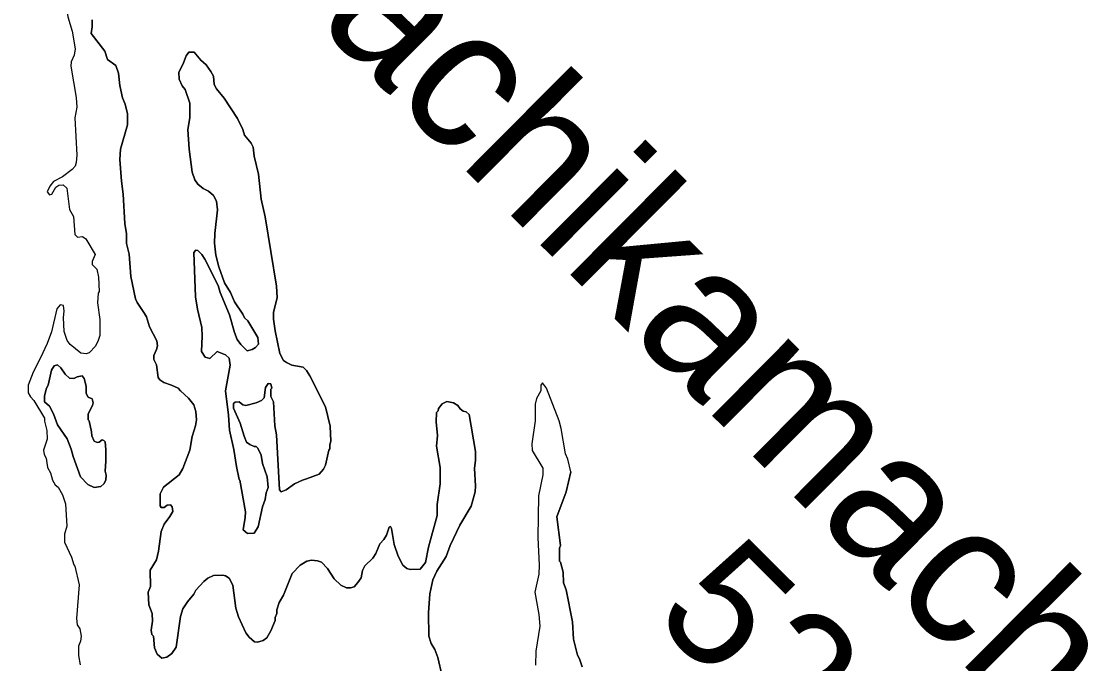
# Model space of a CAD drawing. Extents: x 642515 to 647219, y 6080136 to 6084356.
# Drawn here: x 645069.94 to 645112.75, y 6080985.89 to 6081011.65 of the extents above; entities that cross this region are included whole.
import ezdxf

# ---------------------------------------------------------------- set-up
doc = ezdxf.new("R2010")
doc.units = 0
doc.layers.add('Level 63', color=7, linetype='Continuous')

msp = doc.modelspace()

# ---------------------------------------------------------------- linework, layer by layer
at = {"layer": 'Level 63'}
for points in [[(645071.72, 6081015.23), (645071.56, 6081015.11), (645071.52, 6081014.92), (645071.58, 6081013.71), (645071.63, 6081013.32), (645071.74, 6081012.2), (645071.8, 6081011.83), (645071.97, 6081011.26), (645072.1, 6081010.55), (645072.06, 6081010.3), (645071.94, 6081010.03), (645071.92, 6081009.86), (645072.13, 6081008.6), (645072.16, 6081008.21), (645072.08, 6081007.78), (645072.16, 6081006.29), (645072.13, 6081005.99), (645072.09, 6081005.85), (645071.98, 6081005.71), (645071.58, 6081005.42), (645071.22, 6081005.23), (645071.08, 6081005.04), (645070.97, 6081004.82)], [(645071.8, 6081011.83), (645071.97, 6081011.26), (645072.1, 6081010.55), (645072.06, 6081010.3), (645071.94, 6081010.03), (645071.92, 6081009.86), (645072.13, 6081008.6), (645072.16, 6081008.21), (645072.08, 6081007.78), (645072.16, 6081006.29), (645072.13, 6081005.99), (645072.09, 6081005.85), (645071.98, 6081005.71), (645071.58, 6081005.42), (645071.22, 6081005.23), (645071.08, 6081005.04), (645070.97, 6081004.82), (645071.06, 6081004.7), (645071.16, 6081004.72), (645071.32, 6081005.01), (645071.44, 6081005.09), (645071.61, 6081005.1), (645071.76, 6081004.96), (645071.87, 6081004.11), (645072.03, 6081003.83), (645072.08, 6081003.1), (645072.19, 6081003), (645072.39, 6081003.02), (645072.52, 6081002.93), (645072.9, 6081002.3), (645072.77, 6081002.02), (645072.77, 6081001.9), (645072.96, 6081001.72), (645073.03, 6081001.4), (645073.06, 6081000.82), (645073.02, 6081000.76), (645072.99, 6081000.37), (645073.08, 6080999.7), (645073.09, 6080999.06), (645073.02, 6080998.85), (645072.91, 6080998.63)], [(645072.77, 6081011.72), (645072.77, 6081011.43), (645072.74, 6081011.17), (645073.29, 6081010.46), (645073.39, 6081010.13), (645073.72, 6081009.89), (645073.83, 6081009.58), (645073.89, 6081009.08), (645073.99, 6081008.59), (645074.1, 6081008.34), (645074.2, 6081007.94), (645074.2, 6081007.5), (645073.91, 6081006.53), (645073.89, 6081006.12), (645073.95, 6081005.25), (645074.02, 6081004.73), (645074.08, 6081003.55), (645074.16, 6081003.13), (645074.16, 6081002.74), (645074.26, 6081002.32), (645074.33, 6081001.42), (645074.51, 6081000.52), (645074.58, 6081000.38), (645074.88, 6080999.94), (645074.95, 6080999.81), (645075.07, 6080999.4), (645075.37, 6080998.84), (645075.4, 6080998.64), (645075.36, 6080998.49), (645075.25, 6080998.25), (645075.25, 6080998.09), (645075.36, 6080997.88), (645075.42, 6080997.37), (645075.49, 6080997.28), (645075.65, 6080997.17), (645075.96, 6080997.07), (645076.22, 6080996.94), (645076.32, 6080996.84)], [(645076.92, 6080995.43), (645076.96, 6080995.68), (645076.94, 6080996.01), (645076.85, 6080996.27), (645076.64, 6080996.54), (645076.32, 6080996.84), (645076.22, 6080996.94), (645075.96, 6080997.07), (645075.65, 6080997.17), (645075.49, 6080997.28), (645075.42, 6080997.37), (645075.36, 6080997.88), (645075.25, 6080998.09), (645075.25, 6080998.25), (645075.36, 6080998.49), (645075.4, 6080998.64), (645075.37, 6080998.84), (645075.07, 6080999.4), (645074.95, 6080999.81), (645074.88, 6080999.94), (645074.58, 6081000.38), (645074.51, 6081000.52), (645074.33, 6081001.42), (645074.26, 6081002.32), (645074.16, 6081002.74), (645074.16, 6081003.13), (645074.08, 6081003.55), (645074.02, 6081004.73), (645073.95, 6081005.25), (645073.89, 6081006.12), (645073.91, 6081006.53), (645074.2, 6081007.5), (645074.2, 6081007.94), (645074.1, 6081008.34), (645073.99, 6081008.59), (645073.89, 6081009.08), (645073.83, 6081009.58), (645073.72, 6081009.89), (645073.39, 6081010.13), (645073.29, 6081010.46), (645072.74, 6081011.17), (645072.77, 6081011.43), (645072.77, 6081011.72)], [(645077.31, 6080998.19), (645077.16, 6080998.42), (645077.19, 6080999.03), (645077.18, 6080999.38), (645077, 6081000.11), (645076.92, 6081000.6), (645076.86, 6081002.38), (645076.94, 6081002.48), (645077.01, 6081002.47), (645077.17, 6081002.31), (645077.3, 6081002.12), (645077.83, 6081001.06), (645077.91, 6081000.78), (645078.29, 6080999.88), (645078.49, 6080999.17), (645078.59, 6080998.89), (645078.74, 6080998.69), (645079, 6080998.44), (645079.2, 6080998.49), (645079.33, 6080998.58), (645079.45, 6080998.71), (645079.42, 6080998.97), (645079.02, 6080999.65), (645078.89, 6080999.77), (645078.82, 6080999.91), (645078.49, 6081000.41), (645078.32, 6081000.78), (645078.08, 6081001.17), (645077.86, 6081001.81), (645077.74, 6081002.28), (645077.68, 6081002.76), (645077.7, 6081003.15), (645077.81, 6081004.09), (645077.77, 6081004.45), (645077.64, 6081004.67), (645077.44, 6081004.85), (645077.23, 6081004.95), (645077.01, 6081005.13), (645076.9, 6081005.3), (645076.79, 6081005.61), (645076.67, 6081006.53), (645076.62, 6081007.32), (645076.69, 6081007.78), (645076.7, 6081008.38), (645076.51, 6081008.92), (645076.39, 6081009.07), (645076.27, 6081009.34), (645076.25, 6081009.61), (645076.44, 6081009.99), (645076.55, 6081010.27), (645076.66, 6081010.42), (645076.87, 6081010.42), (645077.14, 6081010.1), (645077.35, 6081009.91), (645077.54, 6081009.65), (645077.65, 6081009.46), (645077.67, 6081009.12), (645077.76, 6081008.95), (645078.07, 6081008.58), (645078.61, 6081007.76), (645078.82, 6081007.32), (645078.89, 6081007.09), (645079.16, 6081006.77), (645079.23, 6081006.61), (645079.27, 6081006.25), (645079.45, 6081005.53), (645079.56, 6081004.52), (645079.71, 6081003.81), (645080.17, 6081001.03), (645080.2, 6081000.58), (645080.05, 6080999.98), (645080.05, 6080999.71), (645080.12, 6080999.24), (645080.3, 6080998.34), (645080.45, 6080998.05), (645080.57, 6080997.97), (645080.78, 6080997.87), (645081.24, 6080997.78), (645081.37, 6080997.65), (645081.51, 6080997.44), (645082.14, 6080996.19), (645082.33, 6080995.42), (645082.35, 6080994.82), (645082.31, 6080994.67), (645082.31, 6080994.51), (645082.27, 6080994.46), (645082.13, 6080993.86), (645082.05, 6080993.69), (645081.88, 6080993.5), (645081.38, 6080993.31), (645081.21, 6080993.26), (645080.89, 6080993.1), (645080.56, 6080992.86), (645080.36, 6080992.79), (645080.29, 6080992.86), (645080.17, 6080995.07), (645080.11, 6080995.43), (645080.05, 6080996.4), (645079.94, 6080996.61), (645079.95, 6080996.9), (645079.99, 6080996.95)], [(645077.31, 6080998.19), (645077.49, 6080998.13), (645077.79, 6080998.41), (645078.12, 6080998.28), (645078.27, 6080998.14), (645078.31, 6080997.86), (645078.13, 6080996.83), (645078.25, 6080995.86), (645078.28, 6080995.26), (645078.46, 6080994.49), (645078.56, 6080993.8), (645078.67, 6080993.28), (645078.7, 6080993.25), (645078.93, 6080991.99), (645078.92, 6080991.75), (645078.84, 6080991.26), (645079.01, 6080991.11), (645079.28, 6080991.13), (645079.43, 6080991.38), (645079.61, 6080992.18), (645079.71, 6080992.48), (645079.75, 6080992.74), (645079.83, 6080992.96), (645079.8, 6080993.39), (645079.61, 6080993.92), (645079.56, 6080994.26), (645079.42, 6080994.54), (645079.35, 6080994.61), (645079.27, 6080994.61), (645079.1, 6080994.69), (645078.97, 6080994.78), (645078.87, 6080995.02), (645078.71, 6080995.54), (645078.44, 6080996.14), (645078.44, 6080996.33), (645078.51, 6080996.38), (645078.67, 6080996.39), (645078.82, 6080996.28), (645078.94, 6080996.25), (645079.36, 6080996.35), (645079.57, 6080996.45), (645079.67, 6080996.56), (645079.73, 6080996.97), (645079.84, 6080997.13), (645079.95, 6080997.12), (645079.99, 6080996.95), (645079.95, 6080996.9), (645079.94, 6080996.61), (645080.05, 6080996.4), (645080.11, 6080995.43), (645080.17, 6080995.07), (645080.29, 6080992.86), (645080.36, 6080992.79), (645080.56, 6080992.86), (645080.89, 6080993.1), (645081.21, 6080993.26), (645081.38, 6080993.31), (645081.88, 6080993.5), (645082.05, 6080993.69), (645082.13, 6080993.86), (645082.27, 6080994.46), (645082.31, 6080994.51), (645082.31, 6080994.67), (645082.35, 6080994.82), (645082.33, 6080995.42), (645082.14, 6080996.19), (645081.51, 6080997.44), (645081.37, 6080997.65), (645081.24, 6080997.78), (645080.78, 6080997.87), (645080.57, 6080997.97), (645080.45, 6080998.05), (645080.3, 6080998.34), (645080.12, 6080999.24), (645080.05, 6080999.71), (645080.05, 6080999.98), (645080.2, 6081000.58), (645080.17, 6081001.03), (645079.71, 6081003.81), (645079.56, 6081004.52), (645079.45, 6081005.53), (645079.27, 6081006.25), (645079.23, 6081006.61), (645079.16, 6081006.77), (645078.89, 6081007.09), (645078.82, 6081007.32), (645078.61, 6081007.76), (645078.07, 6081008.58), (645077.76, 6081008.95), (645077.67, 6081009.12), (645077.65, 6081009.46), (645077.54, 6081009.65), (645077.35, 6081009.91), (645077.14, 6081010.1), (645076.87, 6081010.42), (645076.66, 6081010.42), (645076.55, 6081010.27), (645076.44, 6081009.99), (645076.25, 6081009.61), (645076.27, 6081009.34), (645076.39, 6081009.07)], [(645076.39, 6081009.07), (645076.51, 6081008.92), (645076.7, 6081008.38), (645076.69, 6081007.78), (645076.62, 6081007.32), (645076.67, 6081006.53), (645076.79, 6081005.61), (645076.9, 6081005.3), (645077.01, 6081005.13), (645077.23, 6081004.95), (645077.44, 6081004.85), (645077.64, 6081004.67), (645077.77, 6081004.45), (645077.81, 6081004.09), (645077.7, 6081003.15), (645077.68, 6081002.76), (645077.74, 6081002.28), (645077.86, 6081001.81), (645078.08, 6081001.17), (645078.32, 6081000.78), (645078.49, 6081000.41), (645078.82, 6080999.91), (645078.89, 6080999.77), (645079.02, 6080999.65), (645079.42, 6080998.97), (645079.45, 6080998.71), (645079.33, 6080998.58), (645079.2, 6080998.49), (645079, 6080998.44), (645078.74, 6080998.69), (645078.59, 6080998.89), (645078.49, 6080999.17), (645078.29, 6080999.88), (645077.91, 6081000.78), (645077.83, 6081001.06), (645077.3, 6081002.12), (645077.17, 6081002.31), (645077.01, 6081002.47), (645076.94, 6081002.48), (645076.86, 6081002.38), (645076.92, 6081000.6), (645077, 6081000.11), (645077.18, 6080999.38), (645077.19, 6080999.03), (645077.16, 6080998.42), (645077.31, 6080998.19)], [(645070.97, 6081004.82), (645071.06, 6081004.7), (645071.16, 6081004.72), (645071.32, 6081005.01), (645071.44, 6081005.09), (645071.61, 6081005.1), (645071.76, 6081004.96), (645071.87, 6081004.11), (645072.03, 6081003.83), (645072.08, 6081003.1), (645072.19, 6081003), (645072.39, 6081003.02), (645072.52, 6081002.93), (645072.9, 6081002.3), (645072.77, 6081002.02), (645072.77, 6081001.9), (645072.96, 6081001.72), (645073.03, 6081001.4), (645073.06, 6081000.82), (645073.02, 6081000.76), (645072.99, 6081000.37), (645073.08, 6080999.7), (645073.09, 6080999.06), (645073.02, 6080998.85), (645072.91, 6080998.63), (645072.66, 6080998.36), (645072.54, 6080998.32), (645072.32, 6080998.35), (645071.89, 6080998.69), (645071.77, 6080998.86), (645071.65, 6080999.21), (645071.62, 6080999.78), (645071.65, 6081000.03), (645071.62, 6081000.26), (645071.49, 6081000.28), (645071.36, 6081000.13), (645071.14, 6080999.2), (645070.97, 6080998.74), (645070.71, 6080998.16), (645070.41, 6080997.59), (645070.21, 6080997.07), (645070.21, 6080996.76), (645070.3, 6080996.6), (645070.43, 6080996.45), (645070.86, 6080995.74), (645070.86, 6080995.62), (645070.96, 6080995.25), (645070.97, 6080994.9), (645070.82, 6080994.46), (645070.85, 6080994.28), (645070.93, 6080994.14), (645070.98, 6080993.76), (645071.11, 6080993.55), (645071.18, 6080993.26), (645071.29, 6080993.07), (645071.41, 6080992.97), (645071.59, 6080992.67), (645071.71, 6080992.3), (645071.76, 6080991.41), (645071.66, 6080991.09), (645071.66, 6080990.77), (645071.95, 6080990.17), (645072.04, 6080989.86), (645072.08, 6080989.81), (645072.25, 6080989.05), (645072.15, 6080987.71), (645072.18, 6080987.45), (645072.28, 6080987.29), (645072.34, 6080987), (645072.31, 6080986.79), (645072.23, 6080986.59), (645072.23, 6080986.22), (645072.3, 6080985.85)], [(645072.91, 6080998.63), (645072.66, 6080998.36), (645072.54, 6080998.32), (645072.32, 6080998.35), (645071.89, 6080998.69), (645071.77, 6080998.86), (645071.65, 6080999.21), (645071.62, 6080999.78), (645071.65, 6081000.03), (645071.62, 6081000.26), (645071.49, 6081000.28), (645071.36, 6081000.13), (645071.14, 6080999.2), (645070.97, 6080998.74), (645070.71, 6080998.16), (645070.41, 6080997.59), (645070.21, 6080997.07), (645070.21, 6080996.76), (645070.3, 6080996.6), (645070.43, 6080996.45), (645070.86, 6080995.74), (645070.86, 6080995.62), (645070.96, 6080995.25), (645070.97, 6080994.9), (645070.82, 6080994.46), (645070.85, 6080994.28), (645070.93, 6080994.14), (645070.98, 6080993.76), (645071.11, 6080993.55), (645071.18, 6080993.26), (645071.29, 6080993.07), (645071.41, 6080992.97), (645071.59, 6080992.67), (645071.71, 6080992.3), (645071.76, 6080991.41), (645071.66, 6080991.09), (645071.66, 6080990.77), (645071.95, 6080990.17), (645072.04, 6080989.86), (645072.08, 6080989.81), (645072.25, 6080989.05), (645072.15, 6080987.71), (645072.18, 6080987.45), (645072.28, 6080987.29), (645072.34, 6080987), (645072.31, 6080986.79), (645072.23, 6080986.59), (645072.23, 6080986.22), (645072.3, 6080985.85)], [(645079.99, 6080996.95), (645079.95, 6080997.12), (645079.84, 6080997.13), (645079.73, 6080996.97), (645079.67, 6080996.56), (645079.57, 6080996.45), (645079.36, 6080996.35), (645078.94, 6080996.25), (645078.82, 6080996.28), (645078.67, 6080996.39), (645078.51, 6080996.38), (645078.44, 6080996.33), (645078.44, 6080996.14), (645078.71, 6080995.54), (645078.87, 6080995.02), (645078.97, 6080994.78), (645079.1, 6080994.69), (645079.27, 6080994.61), (645079.35, 6080994.61), (645079.42, 6080994.54), (645079.56, 6080994.26), (645079.61, 6080993.92), (645079.8, 6080993.39), (645079.83, 6080992.96), (645079.75, 6080992.74), (645079.71, 6080992.48), (645079.61, 6080992.18), (645079.43, 6080991.38), (645079.28, 6080991.13), (645079.01, 6080991.11), (645078.84, 6080991.26), (645078.92, 6080991.75), (645078.93, 6080991.99), (645078.7, 6080993.25), (645078.67, 6080993.28), (645078.56, 6080993.8), (645078.46, 6080994.49), (645078.28, 6080995.26), (645078.25, 6080995.86), (645078.13, 6080996.83), (645078.31, 6080997.86), (645078.27, 6080998.14), (645078.12, 6080998.28), (645077.79, 6080998.41), (645077.49, 6080998.13), (645077.31, 6080998.19)], [(645072.37, 6080997.44), (645072.17, 6080997.4), (645072.04, 6080997.33), (645071.87, 6080997.34), (645071.69, 6080997.5), (645071.52, 6080997.76), (645071.38, 6080997.88), (645071.25, 6080997.84), (645071.14, 6080997.67), (645071.01, 6080997.06), (645070.95, 6080996.95), (645070.87, 6080996.64), (645070.86, 6080996.4), (645071.06, 6080996.22), (645071.22, 6080995.92), (645071.38, 6080995.47), (645071.77, 6080994.91), (645071.94, 6080994.5), (645072.01, 6080994.2), (645072.31, 6080993.39), (645072.6, 6080993.08), (645072.86, 6080992.96), (645073.12, 6080993), (645073.24, 6080993.1), (645073.32, 6080993.25), (645073.34, 6080993.45), (645073.3, 6080993.62), (645073.32, 6080994.02), (645073.33, 6080994.08), (645073.33, 6080994.48), (645073.3, 6080994.79), (645073.25, 6080994.85), (645073.18, 6080994.87), (645073.06, 6080994.78), (645072.97, 6080994.76), (645072.85, 6080994.82), (645072.76, 6080995.03), (645072.75, 6080995.19), (645072.65, 6080995.63), (645072.62, 6080995.68), (645072.61, 6080995.92), (645072.79, 6080996.25), (645072.81, 6080996.35), (645072.77, 6080996.52), (645072.61, 6080996.58), (645072.54, 6080996.73), (645072.53, 6080997.02), (645072.46, 6080997.33), (645072.37, 6080997.44)], [(645072.37, 6080997.44), (645072.46, 6080997.33), (645072.53, 6080997.02), (645072.54, 6080996.73), (645072.61, 6080996.58), (645072.77, 6080996.52), (645072.81, 6080996.35), (645072.79, 6080996.25), (645072.61, 6080995.92), (645072.62, 6080995.68), (645072.65, 6080995.63), (645072.75, 6080995.19), (645072.76, 6080995.03), (645072.85, 6080994.82), (645072.97, 6080994.76), (645073.06, 6080994.78), (645073.18, 6080994.87), (645073.25, 6080994.85), (645073.3, 6080994.79), (645073.33, 6080994.48), (645073.33, 6080994.08), (645073.32, 6080994.02), (645073.3, 6080993.62), (645073.34, 6080993.45), (645073.32, 6080993.25), (645073.24, 6080993.1), (645073.12, 6080993), (645072.86, 6080992.96), (645072.6, 6080993.08), (645072.31, 6080993.39), (645072.01, 6080994.2), (645071.94, 6080994.5), (645071.77, 6080994.91), (645071.38, 6080995.47), (645071.22, 6080995.92), (645071.06, 6080996.22), (645070.86, 6080996.4), (645070.87, 6080996.64), (645070.95, 6080996.95), (645071.01, 6080997.06), (645071.14, 6080997.67), (645071.25, 6080997.84), (645071.38, 6080997.88), (645071.52, 6080997.76), (645071.69, 6080997.5), (645071.87, 6080997.34), (645072.04, 6080997.33), (645072.17, 6080997.4), (645072.37, 6080997.44)], [(645091.98, 6080993.59), (645091.86, 6080994.09), (645091.76, 6080994.31), (645091.59, 6080995.32), (645091.51, 6080995.64), (645091, 6080996.95), (645090.84, 6080997.16), (645090.78, 6080997.06), (645090.78, 6080996.84), (645090.6, 6080996.53), (645090.55, 6080996.3), (645090.55, 6080995.63), (645090.41, 6080994.71), (645090.43, 6080994.44), (645090.85, 6080993.73), (645090.85, 6080993.47), (645090.68, 6080992.63), (645090.66, 6080990.96), (645090.71, 6080989.85), (645090.69, 6080989.49), (645090.54, 6080988.76), (645090.7, 6080987.87), (645090.73, 6080987.4), (645090.58, 6080986.39), (645090.56, 6080985.84)], [(645092.43, 6080985.77), (645092.33, 6080986.09), (645092.25, 6080986.23), (645092.08, 6080986.88), (645092.05, 6080987.57), (645091.79, 6080988.86), (645091.69, 6080989.13), (645091.67, 6080989.56), (645091.57, 6080989.96), (645091.53, 6080990.01), (645091.53, 6080990.53), (645091.56, 6080990.64), (645091.42, 6080991.78), (645091.79, 6080992.79), (645091.98, 6080993.59), (645091.86, 6080994.09), (645091.76, 6080994.31), (645091.59, 6080995.32), (645091.51, 6080995.64), (645091, 6080996.95), (645090.84, 6080997.16), (645090.78, 6080997.06), (645090.78, 6080996.84), (645090.6, 6080996.53), (645090.55, 6080996.3), (645090.55, 6080995.63), (645090.41, 6080994.71), (645090.43, 6080994.44), (645090.85, 6080993.73), (645090.85, 6080993.47), (645090.68, 6080992.63), (645090.66, 6080990.96), (645090.71, 6080989.85), (645090.69, 6080989.49), (645090.54, 6080988.76), (645090.7, 6080987.87), (645090.73, 6080987.4), (645090.58, 6080986.39), (645090.56, 6080985.84)], [(645076.32, 6080996.84), (645076.64, 6080996.54), (645076.85, 6080996.27), (645076.94, 6080996.01), (645076.96, 6080995.68), (645076.92, 6080995.43), (645076.79, 6080995.01), (645076.69, 6080994.46), (645076.41, 6080993.72), (645076.26, 6080993.47), (645075.64, 6080992.97), (645075.51, 6080992.71), (645075.5, 6080992.23), (645075.54, 6080992.16), (645075.66, 6080992.16), (645075.79, 6080992.25), (645075.92, 6080992.26), (645075.98, 6080992.19), (645076.01, 6080992), (645075.89, 6080991.8), (645075.66, 6080991.49), (645075.55, 6080991.2), (645075.44, 6080990.4), (645075.36, 6080990.06), (645075.1, 6080989.65), (645075.12, 6080988.99), (645075.02, 6080988.76), (645075.05, 6080988.26), (645075.18, 6080987.91), (645075.2, 6080987.6), (645075.14, 6080987.24), (645075.17, 6080987.06), (645075.24, 6080987), (645075.28, 6080986.53), (645075.39, 6080986.27), (645075.57, 6080986.12), (645075.77, 6080986.16), (645075.97, 6080986.3), (645076.15, 6080986.56), (645076.32, 6080987.78), (645076.41, 6080988.1), (645076.6, 6080988.38), (645076.86, 6080988.68), (645076.94, 6080988.84), (645077.26, 6080989.19), (645077.41, 6080989.32), (645077.65, 6080989.43), (645078.02, 6080989.45), (645078.12, 6080989.42), (645078.27, 6080989.33), (645078.42, 6080989.04), (645078.54, 6080988.12), (645078.64, 6080987.77), (645078.94, 6080987.13), (645079.08, 6080986.96)], [(645079.08, 6080986.96), (645079.29, 6080986.77), (645079.41, 6080986.75), (645079.64, 6080986.83), (645079.78, 6080986.93), (645079.95, 6080987.21), (645080.12, 6080987.63), (645080.12, 6080987.75), (645080.19, 6080987.9), (645080.19, 6080988.06), (645080.28, 6080988.35), (645080.45, 6080988.64), (645080.8, 6080989.51), (645081.12, 6080989.85), (645081.39, 6080990.01), (645081.57, 6080990.05), (645081.82, 6080990.02), (645081.98, 6080989.97), (645082.21, 6080989.71), (645082.49, 6080989.29), (645082.75, 6080989.04), (645082.98, 6080988.93), (645083.14, 6080988.93), (645083.29, 6080988.97), (645083.44, 6080989.15), (645083.57, 6080989.34), (645083.62, 6080989.63), (645083.71, 6080989.82), (645084.03, 6080990.13), (645084.16, 6080990.31), (645084.31, 6080990.7), (645084.48, 6080990.88), (645084.58, 6080991.05), (645084.69, 6080991.37), (645084.74, 6080991.4), (645084.79, 6080991.31), (645084.89, 6080990.67), (645085.05, 6080990.2), (645085.24, 6080989.85), (645085.4, 6080989.71), (645085.53, 6080989.67), (645085.94, 6080989.68), (645086.15, 6080989.95), (645086.27, 6080990.56), (645086.62, 6080991.84), (645086.62, 6080992.28), (645086.73, 6080993.1), (645086.73, 6080993.76), (645086.59, 6080994.62), (645086.63, 6080995.04), (645086.58, 6080995.59), (645086.59, 6080995.97), (645086.65, 6080996.04), (645086.67, 6080996.13), (645086.81, 6080996.31), (645087.01, 6080996.41)], [(645087.01, 6080996.41), (645087.27, 6080996.36), (645087.45, 6080996.25), (645087.54, 6080996.11), (645087.66, 6080996.02), (645087.78, 6080996), (645087.9, 6080995.89), (645088.15, 6080994.41), (645088.15, 6080994.05), (645088.12, 6080993.72), (645088.16, 6080993.03), (645088.14, 6080992.79), (645087.98, 6080992.21), (645087.52, 6080991.45), (645087.14, 6080990.63), (645086.98, 6080990.19), (645086.6, 6080989.61), (645086.44, 6080989.26), (645086.32, 6080988.69), (645086.27, 6080987.93), (645086.28, 6080987), (645086.37, 6080986.7), (645086.52, 6080986.46), (645086.64, 6080986.14), (645086.81, 6080985.39)], [(645086.81, 6080985.39), (645086.64, 6080986.14), (645086.52, 6080986.46), (645086.37, 6080986.7), (645086.28, 6080987), (645086.27, 6080987.93), (645086.32, 6080988.69), (645086.44, 6080989.26), (645086.6, 6080989.61), (645086.98, 6080990.19), (645087.14, 6080990.63), (645087.52, 6080991.45), (645087.98, 6080992.21), (645088.14, 6080992.79), (645088.16, 6080993.03), (645088.12, 6080993.72), (645088.15, 6080994.05), (645088.15, 6080994.41), (645087.9, 6080995.89), (645087.78, 6080996), (645087.66, 6080996.02), (645087.54, 6080996.11), (645087.45, 6080996.25), (645087.27, 6080996.36), (645087.01, 6080996.41), (645086.81, 6080996.31), (645086.67, 6080996.13), (645086.65, 6080996.04), (645086.59, 6080995.97)], [(645086.59, 6080995.97), (645086.58, 6080995.59), (645086.63, 6080995.04), (645086.59, 6080994.62), (645086.73, 6080993.76), (645086.73, 6080993.1), (645086.62, 6080992.28), (645086.62, 6080991.84), (645086.27, 6080990.56), (645086.15, 6080989.95), (645085.94, 6080989.68), (645085.53, 6080989.67), (645085.4, 6080989.71), (645085.24, 6080989.85), (645085.05, 6080990.2), (645084.89, 6080990.67), (645084.79, 6080991.31), (645084.74, 6080991.4), (645084.69, 6080991.37), (645084.58, 6080991.05), (645084.48, 6080990.88), (645084.31, 6080990.7), (645084.16, 6080990.31), (645084.03, 6080990.13), (645083.71, 6080989.82), (645083.62, 6080989.63), (645083.57, 6080989.34), (645083.44, 6080989.15), (645083.29, 6080988.97), (645083.14, 6080988.93), (645082.98, 6080988.93), (645082.75, 6080989.04), (645082.49, 6080989.29), (645082.21, 6080989.71), (645081.98, 6080989.97), (645081.82, 6080990.02), (645081.57, 6080990.05), (645081.39, 6080990.01), (645081.12, 6080989.85), (645080.8, 6080989.51), (645080.45, 6080988.64), (645080.28, 6080988.35), (645080.19, 6080988.06), (645080.19, 6080987.9), (645080.12, 6080987.75), (645080.12, 6080987.63), (645079.95, 6080987.21), (645079.78, 6080986.93), (645079.64, 6080986.83), (645079.41, 6080986.75), (645079.29, 6080986.77), (645079.08, 6080986.96), (645078.94, 6080987.13), (645078.64, 6080987.77), (645078.54, 6080988.12), (645078.42, 6080989.04), (645078.27, 6080989.33), (645078.12, 6080989.42), (645078.02, 6080989.45), (645077.65, 6080989.43), (645077.41, 6080989.32), (645077.26, 6080989.19), (645076.94, 6080988.84), (645076.86, 6080988.68), (645076.6, 6080988.38), (645076.41, 6080988.1), (645076.32, 6080987.78), (645076.15, 6080986.56), (645075.97, 6080986.3), (645075.77, 6080986.16), (645075.57, 6080986.12), (645075.39, 6080986.27), (645075.28, 6080986.53), (645075.24, 6080987), (645075.17, 6080987.06), (645075.14, 6080987.24), (645075.2, 6080987.6), (645075.18, 6080987.91), (645075.05, 6080988.26), (645075.02, 6080988.76), (645075.12, 6080988.99), (645075.1, 6080989.65), (645075.36, 6080990.06), (645075.44, 6080990.4), (645075.55, 6080991.2), (645075.66, 6080991.49), (645075.89, 6080991.8), (645076.01, 6080992), (645075.98, 6080992.19), (645075.92, 6080992.26), (645075.79, 6080992.25), (645075.66, 6080992.16), (645075.54, 6080992.16), (645075.5, 6080992.23), (645075.51, 6080992.71), (645075.64, 6080992.97), (645076.26, 6080993.47), (645076.41, 6080993.72), (645076.69, 6080994.46), (645076.79, 6080995.01), (645076.92, 6080995.43)], [(645091.98, 6080993.59), (645091.79, 6080992.79), (645091.42, 6080991.78), (645091.56, 6080990.64), (645091.53, 6080990.53), (645091.53, 6080990.01), (645091.57, 6080989.96), (645091.67, 6080989.56), (645091.69, 6080989.13), (645091.79, 6080988.86), (645092.05, 6080987.57), (645092.08, 6080986.88), (645092.25, 6080986.23), (645092.33, 6080986.09), (645092.43, 6080985.77)]]:
    msp.add_lwpolyline(points, dxfattribs=at)

# ---------------------------------------------------------------- texts
for s, height, p in [('Kawawachikamach', 5.66682, (645064.41, 6081028.87)), ('5269', 5, (645095.2, 6080987.75))]:
    msp.add_text(s, height=height, rotation=315.1735, dxfattribs=at).set_placement(p)

doc.saveas('drawing.dxf')
